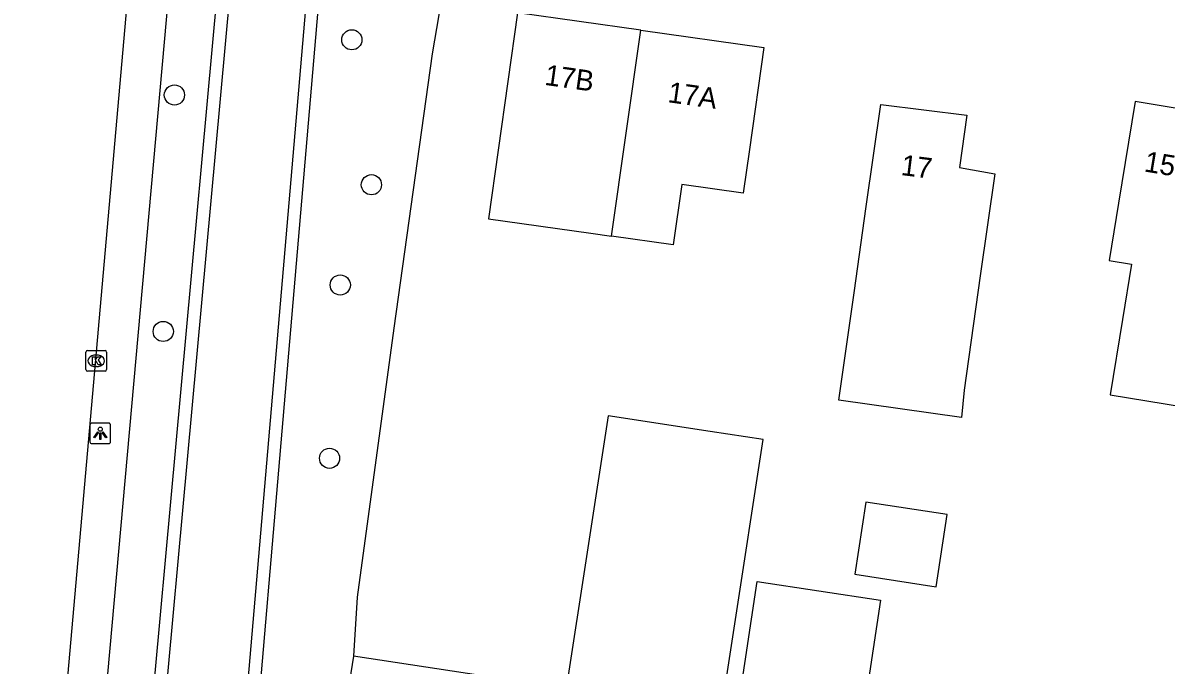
# Model space of a CAD drawing. Extents: x 157321 to 158827, y 386650 to 388532.
# Drawn here: x 158243 to 158298.4, y 387775.2 to 387806.3 of the extents above; entities that cross this region are included whole.
import ezdxf

# ---------------------------------------------------------------- set-up
doc = ezdxf.new("R2010")
doc.units = 0
for name, color, linetype in [('IMGEO_Boom', 7, 'Continuous'), ('IMGEO_Groenvoorziening', 7, 'Continuous'), ('IMGEO_Hek', 7, 'Continuous'), ('IMGEO_Kolk', 7, 'Continuous'), ('IMGEO_Lichtpunt', 7, 'Continuous'), ('IMGEO_Pand', 7, 'Continuous'), ('IMGEO_Pand_nummerreeks', 7, 'Continuous'), ('IMGEO_Rijbaan_lokaal_gesloten', 7, 'Continuous'), ('IMGEO_Voetpad_open', 7, 'Continuous'), ('IMGEO_Waterloop', 7, 'Continuous')]:
    doc.layers.add(name, color=color, linetype=linetype)

msp = doc.modelspace()

# ---------------------------------------------------------------- linework, layer by layer
at = {"layer": 'IMGEO_Boom'}
for centre in [(158258.903, 387805.51), (158250.301, 387802.831), (158259.853, 387798.475), (158258.343, 387793.608), (158249.76, 387791.353), (158257.823, 387785.196)]:
    msp.add_circle(centre, 0.489, dxfattribs=at)
at = {"layer": 'IMGEO_Groenvoorziening'}
for points in [[(158263.889, 387811.185), (158262.802, 387804.831), (158260.932, 387791.516), (158259.158, 387778.455), (158258.979, 387775.595)], [(158252.38, 387807.869), (158247.094, 387750), (158245.96, 387737.58)], [(158251.278, 387736.881), (158252.401, 387750), (158257.275, 387806.941)]]:
    msp.add_lwpolyline(points, dxfattribs=at)
at = {"layer": 'IMGEO_Hek'}
msp.add_lwpolyline([(158262.802, 387804.831), (158260.932, 387791.516), (158259.158, 387778.455), (158258.979, 387775.595)], dxfattribs=at)
at = {"layer": 'IMGEO_Kolk'}
for p, q in [((158246.009, 387789.501), (158246.009, 387790.353)), ((158246.084, 387790.427), (158246.936, 387790.427)), ((158246.497, 387790.207), (158246.522, 387790.207)), ((158247.01, 387790.353), (158247.01, 387789.501)), ((158246.52, 387789.647), (158246.495, 387789.647)), ((158246.936, 387789.427), (158246.084, 387789.427))]:
    msp.add_line(p, q, dxfattribs=at)
for points in [[(158246.009, 387789.501), (158246.009, 387790.353)], [(158246.084, 387790.427), (158246.936, 387790.427)], [(158246.33, 387790.127), (158246.453, 387790.127), (158246.453, 387789.976), (158246.583, 387790.127), (158246.747, 387790.127), (158246.601, 387789.976), (158246.754, 387789.727), (158246.602, 387789.727), (158246.517, 387789.891), (158246.453, 387789.824), (158246.453, 387789.727), (158246.33, 387789.727), (158246.33, 387790.127)], [(158247.01, 387790.353), (158247.01, 387789.501)], [(158246.936, 387789.427), (158246.084, 387789.427)]]:
    msp.add_lwpolyline(points, dxfattribs=at)
for centre, start, end in [((158246.086, 387790.351), 91.552, 178.448), ((158246.086, 387790.351), 91.552, 178.448), ((158246.934, 387790.351), 1.552, 88.448), ((158246.934, 387790.351), 1.552, 88.448), ((158246.086, 387789.503), 181.552, 268.448), ((158246.086, 387789.503), 181.552, 268.448), ((158246.934, 387789.503), 271.552, 358.448), ((158246.934, 387789.503), 271.552, 358.448)]:
    msp.add_arc(centre, 0.0765, start, end, dxfattribs=at)
for centre, major_axis, ratio, start_param, end_param in [((158246.496, 387789.927), (-0.387, 0.002), 0.722429, 4.712389, 7.853982), ((158246.521, 387789.927), (-0.39, 0.002), 0.717154, 1.570796, 4.712389)]:
    msp.add_ellipse(centre, major_axis=major_axis, ratio=ratio, start_param=start_param, end_param=end_param, dxfattribs=at)
at = {"layer": 'IMGEO_Lichtpunt'}
for p, q in [((158246.207, 387786.81), (158246.207, 387786.003)), ((158246.207, 387786.81), (158246.207, 387786.003)), ((158247.109, 387786.905), (158246.301, 387786.905)), ((158247.109, 387786.905), (158246.301, 387786.905)), ((158247.203, 387786.003), (158247.203, 387786.81)), ((158247.203, 387786.003), (158247.203, 387786.81)), ((158246.301, 387785.909), (158247.109, 387785.909)), ((158246.301, 387785.909), (158247.109, 387785.909))]:
    msp.add_line(p, q, dxfattribs=at)
for points in [[(158246.581, 387786.474), (158246.62, 387786.446), (158246.432, 387786.184), (158246.394, 387786.211), (158246.581, 387786.474)], [(158246.683, 387786.426), (158246.73, 387786.426), (158246.73, 387786.104), (158246.683, 387786.104), (158246.683, 387786.426)], [(158246.793, 387786.446), (158246.831, 387786.473), (158247.018, 387786.211), (158246.979, 387786.183), (158246.793, 387786.446)]]:
    msp.add_lwpolyline(points, dxfattribs=at)
msp.add_circle((158246.706, 387786.608), 0.0994, dxfattribs=at)
for centre, start, end in [((158246.301, 387786.81), 90, 180), ((158246.301, 387786.81), 90, 180), ((158247.109, 387786.81), 0, 90), ((158247.109, 387786.81), 0, 90), ((158246.301, 387786.003), 180, 270), ((158246.301, 387786.003), 180, 270), ((158247.109, 387786.003), 270, 0), ((158247.109, 387786.003), 270, 360)]:
    msp.add_arc(centre, 0.0946, start, end, dxfattribs=at)
at = {"layer": 'IMGEO_Pand'}
for points in [[(158272.912, 387805.977), (158266.94, 387806.818), (158265.533, 387796.822), (158270.485, 387796.125), (158271.501, 387795.982)], [(158271.501, 387795.982), (158272.912, 387805.977)], [(158272.912, 387805.977), (158278.88, 387805.137), (158278.184, 387800.186), (158277.885, 387798.061), (158274.897, 387798.482), (158274.486, 387795.562), (158271.501, 387795.982)], [(158288.46, 387787.177), (158282.519, 387788.015), (158283.254, 387793.223), (158283.847, 387797.423), (158284.546, 387802.373), (158288.718, 387801.853), (158288.371, 387799.306), (158290.076, 387799.005), (158289.377, 387794.055), (158288.593, 387788.503), (158288.46, 387787.177)], [(158303.834, 387799.231), (158300.237, 387799.819), (158300.515, 387801.519), (158300.189, 387801.972), (158296.881, 387802.513), (158296.075, 387797.579), (158295.621, 387794.802), (158296.707, 387794.625), (158296.267, 387791.934), (158295.669, 387788.278), (158301.89, 387787.262), (158301.951, 387787.637)], [(158276.038, 387767.796), (158278.84, 387786.104), (158276.27, 387786.497), (158271.327, 387787.254), (158269.3, 387774.015), (158258.979, 387775.595)], [(158287.777, 387782.462), (158283.822, 387783.067), (158283.286, 387779.567), (158287.242, 387778.961), (158287.777, 387782.462)], [(158277.088, 387769.434), (158278.559, 387779.212), (158284.54, 387778.313), (158283.069, 387768.535), (158277.088, 387769.434)], [(158258.979, 387775.595), (158257.39, 387765.565)]]:
    msp.add_lwpolyline(points, dxfattribs=at)
at = {"layer": 'IMGEO_Rijbaan_lokaal_gesloten'}
msp.add_lwpolyline([(158241.386, 387733.088), (158241.403, 387733.278), (158242.123, 387741.333), (158242.973, 387750), (158248.097, 387808.175), (158248.207, 387809.415), (158248.43, 387811.766)], dxfattribs=at)
at = {"layer": 'IMGEO_Voetpad_open'}
msp.add_lwpolyline([(158243.345, 387732.426), (158244.858, 387750), (158250.027, 387807.76), (158250.4, 387811.365)], dxfattribs=at)
at = {"layer": 'IMGEO_Waterloop'}
for points in [[(158252.981, 387807.79), (158247.698, 387749.945), (158246.566, 387737.547)], [(158250.678, 387736.982), (158251.797, 387750.052), (158256.674, 387807.027)]]:
    msp.add_lwpolyline(points, dxfattribs=at)

# ---------------------------------------------------------------- texts
at = {"layer": 'IMGEO_Pand_nummerreeks'}
for s, rotation, p in [('17B', 351.9862, (158268.215, 387803.326)), ('17A', 351.9862, (158274.185, 387802.486)), ('15', 350.7124, (158297.28, 387799.124)), ('17', 352.8953, (158285.497, 387798.949))]:
    msp.add_text(s, height=1, rotation=rotation, dxfattribs=at).set_placement(p)

doc.saveas('drawing.dxf')
